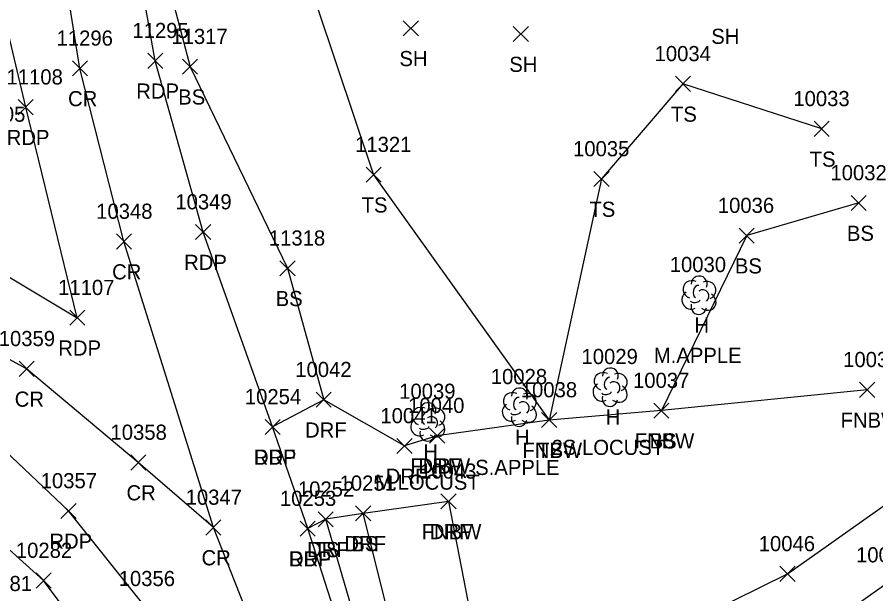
# Model space of a CAD drawing. Extents: x 1475671 to 1477951, y 592661 to 593821.
# Drawn here: x 1476827.5 to 1476940.9, y 593037.8 to 593113.9 of the extents above; entities that cross this region are included whole.
import ezdxf

# ---------------------------------------------------------------- set-up
doc = ezdxf.new("R2010")
doc.units = 0
for name, color, linetype in [('L_A', 7, 'Continuous'), ('L_C', 7, 'Continuous'), ('L_I', 7, 'Continuous'), ('L_TIC', 7, 'Continuous'), ('LASF', 7, 'Continuous'), ('LELB', 7, 'Continuous'), ('LFNC', 7, 'Continuous'), ('LTD', 7, 'Continuous'), ('P_A', 7, 'Continuous'), ('P_I', 7, 'Continuous'), ('P_TIC', 7, 'Continuous'), ('PET', 7, 'Continuous'), ('PRC', 7, 'Continuous'), ('R_A', 7, 'Continuous'), ('R_I', 7, 'Continuous'), ('R_TIC', 7, 'Continuous'), ('RDF', 7, 'Continuous')]:
    doc.layers.add(name, color=color, linetype=linetype)

msp = doc.modelspace()

# ---------------------------------------------------------------- linework, layer by layer
at = {"layer": 'L_TIC'}
for points in [[(1476878.48, 593111.44), (1476880.48, 593113.44)], [(1476880.48, 593111.44), (1476878.48, 593113.44)], [(1476893, 593110.68), (1476895, 593112.68)], [(1476895, 593110.68), (1476893, 593112.68)], [(1476849.32, 593106.37), (1476851.32, 593108.37)], [(1476851.32, 593106.37), (1476849.32, 593108.37)], [(1476914.42, 593104.1), (1476916.42, 593106.1)], [(1476916.42, 593104.1), (1476914.42, 593106.1)], [(1476932.74, 593098.16), (1476934.74, 593100.16)], [(1476934.74, 593098.16), (1476932.74, 593100.16)], [(1476873.57, 593092.11), (1476875.57, 593094.11)], [(1476875.57, 593092.11), (1476873.57, 593094.11)], [(1476903.65, 593091.54), (1476905.65, 593093.54)], [(1476905.65, 593091.54), (1476903.65, 593093.54)], [(1476937.63, 593088.37), (1476939.63, 593090.37)], [(1476939.63, 593088.37), (1476937.63, 593090.37)], [(1476922.83, 593084.06), (1476924.83, 593086.06)], [(1476924.83, 593084.06), (1476922.83, 593086.06)], [(1476862.19, 593079.75), (1476864.19, 593081.75)], [(1476864.19, 593079.75), (1476862.19, 593081.75)], [(1476938.75, 593063.7), (1476940.75, 593065.7)], [(1476940.75, 593063.7), (1476938.75, 593065.7)], [(1476911.57, 593060.95), (1476913.57, 593062.95)], [(1476913.57, 593060.95), (1476911.57, 593062.95)], [(1476911.57, 593060.95), (1476913.57, 593062.95)], [(1476913.57, 593060.95), (1476911.57, 593062.95)], [(1476896.75, 593059.71), (1476898.75, 593061.71)], [(1476898.75, 593059.71), (1476896.75, 593061.71)], [(1476896.75, 593059.71), (1476898.75, 593061.71)], [(1476898.75, 593059.71), (1476896.75, 593061.71)], [(1476881.95, 593057.64), (1476883.95, 593059.64)], [(1476883.95, 593057.64), (1476881.95, 593059.64)], [(1476883.45, 593048.97), (1476885.45, 593050.97)], [(1476885.45, 593048.97), (1476883.45, 593050.97)], [(1476867.24, 593046.6), (1476869.24, 593048.6)], [(1476869.24, 593046.6), (1476867.24, 593048.6)], [(1476872.18, 593047.38), (1476874.18, 593049.38)], [(1476874.18, 593047.38), (1476872.18, 593049.38)], [(1476829.99, 593038.51), (1476831.99, 593040.51)], [(1476831.99, 593038.51), (1476829.99, 593040.51)], [(1476928.22, 593039.39), (1476930.22, 593041.39)], [(1476930.22, 593039.39), (1476928.22, 593041.39)]]:
    msp.add_lwpolyline(points, dxfattribs=at)
at = {"layer": 'LASF'}
msp.add_lwpolyline([(1476852.6, 593006.17), (1476847.62, 593014.72), (1476844.58, 593021.3), (1476830.99, 593039.51), (1476813.62, 593055.13), (1476780.76, 593069.19)], dxfattribs=at)
at = {"layer": 'LELB'}
for points in [[(1476904.09, 593188.14), (1476890.53, 593181.74), (1476871.21, 593169.31), (1476857.5, 593161.24), (1476847.25, 593151.81), (1476842.86, 593140.06), (1476843.47, 593133.39), (1476850.32, 593107.37), (1476863.19, 593080.75)], [(1476905.11, 593177.96), (1476894.73, 593178.21), (1476878.46, 593163.93), (1476868.89, 593145.76), (1476864.62, 593122.81), (1476874.57, 593093.11)], [(1476933.74, 593099.16), (1476915.42, 593105.1), (1476904.65, 593092.54), (1476897.75, 593060.71)], [(1476874.57, 593093.11), (1476897.75, 593060.71)], [(1476938.63, 593089.37), (1476923.83, 593085.06), (1476912.57, 593061.95)], [(1476863.19, 593080.75), (1476867.97, 593063.39)], [(1476888.66, 593028.15), (1476908.01, 593029.94), (1476929.22, 593040.39), (1476951.33, 593056.02)], [(1476951.33, 593056.02), (1476942.02, 593038.91), (1476928.77, 593029.53), (1476909.46, 593022), (1476912.75, 593011.4), (1476929.1, 593020.45), (1476952.72, 593027.76)], [(1476945.37, 592716.49), (1476943.84, 592716.05), (1476935.5, 592756.29), (1476927.52, 592796.97), (1476921.14, 592836.68), (1476908.22, 592899.62), (1476901.04, 592935.89), (1476890.97, 592981.04), (1476883.12, 593008.63), (1476873.18, 593048.38)], [(1476947.68, 592723.33), (1476948.72, 592716.37), (1476942.58, 592713.1), (1476940.5, 592717.38), (1476933.16, 592755.58), (1476925.3, 592796.65), (1476917.94, 592836.99), (1476905.66, 592899.26), (1476898.49, 592935.73), (1476888.52, 592980.9), (1476879.22, 593010.04), (1476868.24, 593047.6)]]:
    msp.add_lwpolyline(points, dxfattribs=at)
at = {"layer": 'LFNC'}
for points in [[(1476939.75, 593064.7), (1476912.57, 593061.95), (1476897.75, 593060.71), (1476882.95, 593058.64)], [(1476884.45, 593049.97), (1476888.66, 593028.15), (1476895.68, 592985.33), (1476904.01, 592948.27), (1476913.36, 592903.17), (1476920.67, 592866.25), (1476927.31, 592835.25), (1476934.4, 592801.93), (1476940.69, 592763.21), (1476947.68, 592723.33)]]:
    msp.add_lwpolyline(points, dxfattribs=at)
at = {"layer": 'LTD'}
for p, q in [((1476917.51, 593077.25), (1476917.51, 593077.25)), ((1476917.51, 593077.25), (1476917.51, 593077.25)), ((1476905.78, 593065.1), (1476905.78, 593065.1)), ((1476905.78, 593065.1), (1476905.78, 593065.1)), ((1476893.79, 593062.45), (1476893.79, 593062.45)), ((1476893.79, 593062.45), (1476893.79, 593062.45)), ((1476881.7, 593060.51), (1476881.7, 593060.51)), ((1476881.7, 593060.51), (1476881.7, 593060.51))]:
    msp.add_line(p, q, dxfattribs=at)
for centre in [(1476917.56, 593078.68), (1476905.82, 593066.53), (1476893.84, 593063.89), (1476881.75, 593061.95)]:
    msp.add_arc(centre, 1.05, 335.5272, 180.9563, dxfattribs=at)
for centre, major_axis, ratio, start_param, end_param in [((1476916.72, 593077.91), (1.21, -0.51), 0.895232, 1.570796, 4.712389), ((1476918.55, 593077.83), (-1.14, -0.48), 0.949671, 1.570796, 4.712389), ((1476917.3, 593077.7), (-0.208, -0.792), 0.645439, 3.141593, 6.283185), ((1476918.01, 593077.08), (-0.5, 0.667), 0.989748, 3.141593, 6.283185), ((1476916.43, 593076.54), (0.58, -1.04), 0.959034, 3.141593, 6.283185), ((1476918.51, 593076.41), (-1.09, 0.79), 0.841452, 1.570796, 4.712389), ((1476917.51, 593075.75), (0.26, 1.06), 0.942809, 1.570796, 4.712389), ((1476917.05, 593076.5), (-0.625, -0.083), 0.423636, 0, 3.141593), ((1476904.98, 593065.77), (1.21, -0.51), 0.895232, 1.570796, 4.712389), ((1476906.82, 593065.68), (-1.14, -0.48), 0.949671, 1.570796, 4.712389), ((1476904.69, 593064.39), (0.58, -1.04), 0.959034, 3.141593, 6.283185), ((1476905.57, 593065.56), (-0.208, -0.792), 0.645439, 3.141593, 6.283185), ((1476906.28, 593064.93), (-0.5, 0.667), 0.989748, 3.141593, 6.283185), ((1476893, 593063.12), (1.21, -0.51), 0.895232, 1.570796, 4.712389), ((1476894.83, 593063.04), (-1.14, -0.48), 0.949671, 1.570796, 4.712389), ((1476905.32, 593064.35), (-0.625, -0.083), 0.423636, 0, 3.141593), ((1476906.78, 593064.27), (-1.09, 0.79), 0.841452, 1.570796, 4.712389), ((1476893.58, 593062.91), (-0.208, -0.792), 0.645439, 3.141593, 6.283185), ((1476894.29, 593062.29), (-0.5, 0.667), 0.989748, 3.141593, 6.283185), ((1476905.78, 593063.6), (0.26, 1.06), 0.942809, 1.570796, 4.712389), ((1476880.91, 593061.18), (1.21, -0.51), 0.895232, 1.570796, 4.712389), ((1476882.74, 593061.1), (-1.14, -0.48), 0.949671, 1.570796, 4.712389), ((1476892.71, 593061.74), (0.58, -1.04), 0.959034, 3.141593, 6.283185), ((1476894.79, 593061.62), (-1.09, 0.79), 0.841452, 1.570796, 4.712389), ((1476880.62, 593059.8), (0.58, -1.04), 0.959034, 3.141593, 6.283185), ((1476881.49, 593060.97), (-0.208, -0.792), 0.645439, 3.141593, 6.283185), ((1476882.2, 593060.34), (-0.5, 0.667), 0.989748, 3.141593, 6.283185), ((1476893.79, 593060.95), (0.26, 1.06), 0.942809, 1.570796, 4.712389), ((1476893.33, 593061.7), (-0.625, -0.083), 0.423636, 0, 3.141593), ((1476881.24, 593059.76), (-0.625, -0.083), 0.423636, 0, 3.141593), ((1476882.7, 593059.68), (-1.09, 0.79), 0.841452, 1.570796, 4.712389), ((1476881.7, 593059.01), (0.26, 1.06), 0.942809, 1.570796, 4.712389)]:
    msp.add_ellipse(centre, major_axis=major_axis, ratio=ratio, start_param=start_param, end_param=end_param, dxfattribs=at)
at = {"layer": 'P_TIC'}
for points in [[(1476844.73, 593107.15), (1476846.73, 593109.15)], [(1476846.73, 593107.15), (1476844.73, 593109.15)], [(1476834.78, 593106.15), (1476836.78, 593108.15)], [(1476836.78, 593106.15), (1476834.78, 593108.15)], [(1476827.62, 593101.02), (1476829.62, 593103.02)], [(1476829.62, 593101.02), (1476827.62, 593103.02)], [(1476851.05, 593084.53), (1476853.05, 593086.53)], [(1476853.05, 593084.53), (1476851.05, 593086.53)], [(1476851.05, 593084.53), (1476853.05, 593086.53)], [(1476853.05, 593084.53), (1476851.05, 593086.53)], [(1476840.6, 593083.28), (1476842.6, 593085.28)], [(1476842.6, 593083.28), (1476840.6, 593085.28)], [(1476834.43, 593073.22), (1476836.43, 593075.22)], [(1476836.43, 593073.22), (1476834.43, 593075.22)], [(1476827.74, 593066.47), (1476829.74, 593068.47)], [(1476829.74, 593066.47), (1476827.74, 593068.47)], [(1476860.23, 593058.8), (1476862.23, 593060.8)], [(1476862.23, 593058.8), (1476860.23, 593060.8)], [(1476842.49, 593054.1), (1476844.49, 593056.1)], [(1476844.49, 593054.1), (1476842.49, 593056.1)], [(1476833.27, 593047.7), (1476835.27, 593049.7)], [(1476835.27, 593047.7), (1476833.27, 593049.7)], [(1476852.41, 593045.52), (1476854.41, 593047.52)], [(1476854.41, 593045.52), (1476852.41, 593047.52)], [(1476852.41, 593045.52), (1476854.41, 593047.52)], [(1476854.41, 593045.52), (1476852.41, 593047.52)], [(1476864.86, 593045.37), (1476866.86, 593047.37)], [(1476866.86, 593045.37), (1476864.86, 593047.37)]]:
    msp.add_lwpolyline(points, dxfattribs=at)
at = {"layer": 'PET'}
for points in [[(1476852.05, 593085.53), (1476845.73, 593108.15), (1476841.01, 593134.78), (1476840.06, 593162.08), (1476843.4, 593187.72), (1476850.39, 593217.62), (1476860.98, 593253.11), (1476864.6, 593261.54), (1476871.79, 593281.35), (1476880.28, 593307.27), (1476885.63, 593321.18), (1476897.83, 593348.03), (1476918.01, 593376.95)], [(1476550.12, 593088.22), (1476546.99, 593080.79), (1476546.62, 593074.3), (1476558.02, 593070.45), (1476566.6, 593070.83), (1476605.7, 593074.02), (1476651.65, 593078.89), (1476683.81, 593086.28), (1476716.78, 593091.72), (1476756.3, 593096.32), (1476786.76, 593094.61), (1476795.52, 593092.66), (1476816.88, 593085.29), (1476835.43, 593074.22), (1476828.62, 593102.02), (1476824.42, 593119.75), (1476821.59, 593140.77), (1476821.02, 593163.56), (1476821.92, 593180.44), (1476827.12, 593207.84), (1476837.47, 593243.39), (1476848.83, 593278.3), (1476858.44, 593303.19), (1476868.19, 593333.86)], [(1476948.05, 592670.97), (1476946.44, 592678.68), (1476938.73, 592716.33), (1476931.28, 592754.87), (1476923.71, 592796.39), (1476916.31, 592836.87), (1476904.07, 592899.01), (1476897.02, 592935.82), (1476885.79, 592980.24), (1476877.69, 593009.63), (1476865.86, 593046.37), (1476861.23, 593059.8), (1476852.05, 593085.53)], [(1476876.69, 592931.37), (1476866.39, 592975.94), (1476855.42, 593012.87), (1476851.35, 593023.14), (1476844.63, 593035.78), (1476834.27, 593048.7), (1476823.42, 593058.99), (1476807.6, 593067.92), (1476802.87, 593070.05), (1476785.81, 593074.83), (1476762.31, 593077.35), (1476735.17, 593076.04), (1476692.75, 593070.03), (1476654.27, 593063.28), (1476593.38, 593051.4), (1476557.14, 593047.34), (1476521.33, 593044.37), (1476462.5, 593038.2)]]:
    msp.add_lwpolyline(points, dxfattribs=at)
at = {"layer": 'PRC'}
for points in [[(1476853.41, 593046.52), (1476841.6, 593084.28), (1476835.78, 593107.15), (1476831.7, 593132.51), (1476830.84, 593162.78), (1476833.45, 593190.92), (1476841.31, 593223.69), (1476851.49, 593256.16), (1476861.32, 593283.91), (1476867.45, 593299.57), (1476876.22, 593323.15), (1476888.66, 593352.98)], [(1476936.41, 592672.33), (1476928.58, 592713.02), (1476920.34, 592755.64), (1476913.25, 592793.06), (1476905.79, 592835.15), (1476893.85, 592896.99), (1476886.39, 592933.64), (1476875.73, 592978.34), (1476865.02, 593017.01), (1476853.41, 593046.52), (1476843.49, 593055.1), (1476828.74, 593067.47), (1476810.85, 593077.22), (1476783.7, 593084.94)]]:
    msp.add_lwpolyline(points, dxfattribs=at)
at = {"layer": 'R_TIC'}
for points in [[(1476866.97, 593062.39), (1476868.97, 593064.39)], [(1476868.97, 593062.39), (1476866.97, 593064.39)], [(1476860.23, 593058.8), (1476862.23, 593060.8)], [(1476862.23, 593058.8), (1476860.23, 593060.8)], [(1476881.95, 593057.64), (1476883.95, 593059.64)], [(1476883.95, 593057.64), (1476881.95, 593059.64)], [(1476877.64, 593056.29), (1476879.64, 593058.29)], [(1476879.64, 593056.29), (1476877.64, 593058.29)], [(1476883.45, 593048.97), (1476885.45, 593050.97)], [(1476885.45, 593048.97), (1476883.45, 593050.97)], [(1476867.24, 593046.6), (1476869.24, 593048.6)], [(1476869.24, 593046.6), (1476867.24, 593048.6)], [(1476872.18, 593047.38), (1476874.18, 593049.38)], [(1476874.18, 593047.38), (1476872.18, 593049.38)], [(1476864.86, 593045.37), (1476866.86, 593047.37)], [(1476866.86, 593045.37), (1476864.86, 593047.37)]]:
    msp.add_lwpolyline(points, dxfattribs=at)
at = {"layer": 'RDF'}
for points in [[(1476882.95, 593058.64), (1476878.64, 593057.29), (1476867.97, 593063.39), (1476861.23, 593059.8)], [(1476884.45, 593049.97), (1476873.18, 593048.38), (1476868.24, 593047.6), (1476865.86, 593046.37)]]:
    msp.add_lwpolyline(points, dxfattribs=at)

# ---------------------------------------------------------------- texts
at = {"layer": 'L_A'}
for s, p in [('SH', (1476919.15, 593110.38)), ('SH', (1476877.97, 593107.44)), ('SH', (1476892.48, 593106.68)), ('BS', (1476848.76, 593102.37)), ('TS', (1476913.83, 593100.1)), ('TS', (1476932.15, 593094.16)), ('TS', (1476872.98, 593088.11)), ('TS', (1476903.06, 593087.54)), ('BS', (1476937.07, 593084.37)), ('BS', (1476922.27, 593080.06)), ('BS', (1476861.63, 593075.75)), ('H', (1476916.94, 593072.25)), ('H', (1476905.21, 593060.1)), ('FNBW', (1476936.23, 593059.7)), ('H', (1476893.23, 593057.45)), ('FNBW', (1476909.04, 593056.95)), ('BS', (1476911.01, 593056.95)), ('H', (1476881.13, 593055.51)), ('FNBW', (1476894.22, 593055.71)), ('TS', (1476896.16, 593055.71)), ('FNBW', (1476879.43, 593053.64)), ('FNBW', (1476880.92, 593044.97)), ('BS', (1476871.62, 593043.38)), ('TS', (1476866.65, 593042.6))]:
    msp.add_text(s, height=2, dxfattribs=at).set_placement(p)
at = {"layer": 'L_C'}
for s, p in [('M.APPLE', (1476911.57, 593068.25)), ('2S.LOCUST', (1476898.07, 593056.1)), ('S.APPLE', (1476887.98, 593053.45)), ('M.LOCUST', (1476874.76, 593051.51))]:
    msp.add_text(s, height=2, dxfattribs=at).set_placement(p)
at = {"layer": 'L_I'}
for s, p in [('11317', (1476847.86, 593110.37)), ('10034', (1476911.67, 593108.1)), ('10033', (1476929.99, 593102.16)), ('11105', (1476821.14, 593100.1)), ('11321', (1476872.12, 593096.11)), ('10035', (1476900.9, 593095.54)), ('10032', (1476934.89, 593092.37)), ('10036', (1476920.02, 593088.06)), ('11318', (1476860.73, 593083.75)), ('10030', (1476913.67, 593080.25)), ('10029', (1476902.02, 593068.1)), ('10031', (1476936.57, 593067.7)), ('10028', (1476890.04, 593065.45)), ('10037', (1476908.82, 593064.95)), ('10037', (1476908.82, 593064.95)), ('10039', (1476877.94, 593063.51)), ('10038', (1476894, 593063.71)), ('10038', (1476894, 593063.71)), ('10040', (1476879.12, 593061.64)), ('10043', (1476880.7, 593052.97)), ('10251', (1476870.07, 593051.38)), ('10252', (1476864.57, 593050.6)), ('10046', (1476925.42, 593043.39)), ('10282', (1476827.32, 593042.51)), ('10048', (1476938.27, 593041.91)), ('10281', (1476822.02, 593038.12))]:
    msp.add_text(s, height=2, dxfattribs=at).set_placement(p)
at = {"layer": 'P_A'}
for s, p in [('RDP', (1476843.22, 593103.15)), ('CR', (1476834.21, 593102.15)), ('RDP', (1476826.11, 593097.02)), ('RDP', (1476849.54, 593080.53)), ('RDP', (1476849.54, 593080.53)), ('CR', (1476840.03, 593079.28)), ('RDP', (1476832.92, 593069.22)), ('CR', (1476827.17, 593062.47)), ('RDP', (1476858.72, 593054.8)), ('CR', (1476841.93, 593050.1)), ('RDP', (1476831.75, 593043.7)), ('CR', (1476851.84, 593041.52)), ('CR', (1476851.84, 593041.52)), ('RDP', (1476863.35, 593041.37))]:
    msp.add_text(s, height=2, dxfattribs=at).set_placement(p)
at = {"layer": 'P_I'}
for s, p in [('11295', (1476842.71, 593111.15)), ('11296', (1476832.7, 593110.15)), ('11108', (1476826.09, 593105.02)), ('10349', (1476848.38, 593088.53)), ('10349', (1476848.38, 593088.53)), ('10348', (1476837.93, 593087.28)), ('11107', (1476832.9, 593077.22)), ('10359', (1476825.06, 593070.47)), ('10254', (1476857.56, 593062.8)), ('10358', (1476839.82, 593058.1)), ('10357', (1476830.6, 593051.7)), ('10347', (1476849.74, 593049.52)), ('10347', (1476849.74, 593049.52)), ('10253', (1476862.19, 593049.37)), ('10356', (1476840.9, 593038.78))]:
    msp.add_text(s, height=2, dxfattribs=at).set_placement(p)
at = {"layer": 'R_A'}
for p in [(1476865.51, 593058.39), (1476858.77, 593054.8), (1476880.49, 593053.64), (1476876.17, 593052.29), (1476881.98, 593044.97), (1476870.71, 593043.38), (1476865.78, 593042.6), (1476863.39, 593041.37)]:
    msp.add_text('DRF', height=2, dxfattribs=at).set_placement(p)
at = {"layer": 'R_I'}
for s, p in [('10042', (1476864.22, 593066.39)), ('10254', (1476857.56, 593062.8)), ('10040', (1476879.12, 593061.64)), ('10041', (1476875.46, 593060.29)), ('10043', (1476880.7, 593052.97)), ('10251', (1476870.07, 593051.38)), ('10252', (1476864.57, 593050.6)), ('10253', (1476862.19, 593049.37))]:
    msp.add_text(s, height=2, dxfattribs=at).set_placement(p)

doc.saveas('drawing.dxf')
